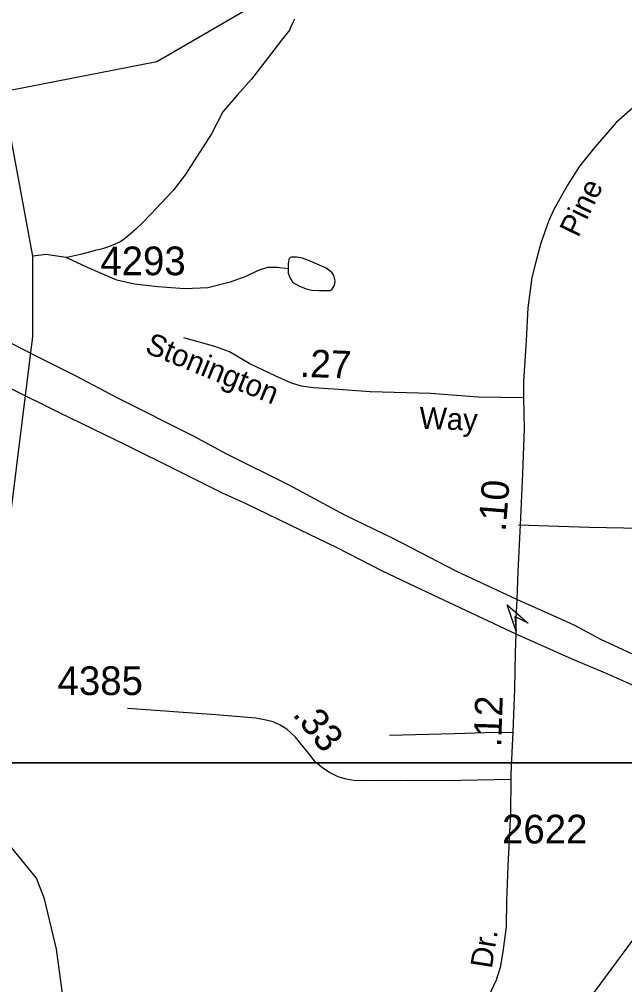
# Model space of a CAD drawing. Extents: x 1547597 to 1699558, y 810033 to 920809.
# Drawn here: x 1680531 to 1683169, y 830342 to 834545 of the extents above; entities that cross this region are included whole.
import ezdxf

# ---------------------------------------------------------------- set-up
doc = ezdxf.new("R2010")
doc.units = 0
for name, color, linetype in [('Exist Hydrographic Creek Single Shore', 7, 'Continuous'), ('Exist Hydrographic Misc Water Feature', 7, 'Continuous'), ('Exist Road Non-System Type 51', 7, 'Continuous'), ('Exist Road Primary US Divided Attributed', 7, 'Continuous'), ('Exist Road Secondary Mileage Hundredths English Label', 7, 'Continuous'), ('Exist Road Secondary Structure Standard Bridge Attributed CELL', 7, 'Continuous'), ('Exist Road Secondary Type 51 Attributed', 7, 'Continuous'), ('Exist Road Secondary Type 51 Label', 7, 'Continuous'), ('Exist Road Secondary Type 51 Number Label', 7, 'Continuous'), ('Exist Utilities Electrical Transmission Line', 7, 'Continuous'), ('Map Preparation Inset Cut Line', 7, 'Continuous')]:
    doc.layers.add(name, color=color, linetype=linetype)

msp = doc.modelspace()

# ---------------------------------------------------------------- linework, layer by layer
at = {"layer": 'Exist Hydrographic Creek Single Shore'}
for points in [[(1681276.9, 827047.3), (1681847.9, 827150.7), (1681962.1, 827186.1), (1682067.7, 827282), (1682206.7, 827544.7), (1682247.7, 827760.9), (1682337.4, 828273.5), (1682411.8, 828514.9), (1682456.7, 828683.2), (1682486.1, 828821.7), (1682627.1, 828926), (1682661.7, 829065.5), (1682588.7, 829300), (1682607.7, 829509.7), (1682659.8, 829682.6), (1682970.6, 830220.3), (1683253.7, 830602.8), (1683468.6, 831145.8), (1683674.4, 831612.8), (1684009.1, 832126.3), (1684733, 833188.9), (1685061.1, 833770.6)], [(1681276.9, 827047.3), (1681350.3, 827319.5), (1681469.7, 827527.2), (1681496.7, 827687.6), (1681448.7, 827905.2), (1681325.7, 828104.6), (1681197.5, 828254.9), (1681009.5, 828433.7), (1680918.5, 828471.5), (1680836.2, 828573.9), (1680774.7, 828801.8), (1680794.7, 829060.7), (1680888.7, 829328), (1680905, 829698), (1680763.6, 829972.9), (1680692.7, 830497.3), (1680641.4, 830716.4), (1680606, 830806.2), (1680472.6, 830969.5), (1680020.6, 831505.6), (1680020.6, 831538.4)]]:
    msp.add_lwpolyline(points, dxfattribs=at)
at = {"layer": 'Exist Hydrographic Misc Water Feature'}
for points in [[(1680020.6, 831538.4), (1680316.6, 831991.9), (1680496.7, 832415), (1680589.9, 833164.4), (1680589.5, 833514), (1680472.5, 834150), (1680305.8, 834869.2), (1680006.7, 835559.4), (1679889.3, 835843.3), (1679876.3, 836026.1), (1679879.6, 836150.1), (1679902.4, 836225.2), (1679908.8, 836544.2), (1679896.5, 836660.7), (1679889.6, 836769.1), (1679902.3, 836870.6), (1679912.7, 837058.4), (1680194.6, 837653.4), (1680227.6, 837662.6)], [(1681730.7, 834544.8), (1681722.4, 834531.1), (1681714.2, 834511.5), (1681707.9, 834497.7), (1681673.6, 834454.1), (1681620.7, 834386.2), (1681543.3, 834283.6), (1681480.6, 834214.3), (1681417.5, 834141.7), (1681368.1, 834045.9), (1681253.8, 833867.7), (1681200.9, 833799.8), (1681194.7, 833792.6), (1681129.7, 833723.3), (1681070.9, 833662.1), (1681037.1, 833630), (1681002.4, 833598.7), (1680984.1, 833585.1), (1680974, 833577.1), (1680951.9, 833567.7), (1680923.6, 833556), (1680893.5, 833545.9), (1680861.7, 833538.4), (1680825.6, 833528.4), (1680797.4, 833520.8), (1680770.9, 833514.7), (1680745.3, 833509.5), (1680734.8, 833507.3)], [(1680734.8, 833507.3), (1680694.3, 833513.6), (1680648.6, 833520.1), (1680589.5, 833514)], [(1681702, 833458.9), (1681701.9, 833439.2), (1681709.5, 833421), (1681715.8, 833410.3), (1681723.1, 833398.6), (1681751.1, 833382.4), (1681784.9, 833370.2), (1681804.9, 833364.9), (1681834.7, 833363.5), (1681869.3, 833363.6), (1681884.7, 833364.1), (1681894.8, 833370.5), (1681902.9, 833384.3), (1681905.6, 833393.2), (1681907.3, 833406.3), (1681901.6, 833428.6), (1681894.3, 833440.2), (1681885.8, 833448.6), (1681867.9, 833461.3), (1681852.2, 833469), (1681798.4, 833491.4), (1681764.7, 833504.4), (1681740.8, 833509), (1681726.6, 833509.3), (1681716.8, 833508.7), (1681710.6, 833507.2), (1681706.8, 833503.1), (1681703.4, 833491.7), (1681702.3, 833476.9), (1681702, 833458.9)], [(1681702, 833458.9), (1681654.3, 833464), (1681612.1, 833464.8), (1681572.2, 833450.9), (1681521.5, 833425.7), (1681449.4, 833400.9), (1681353, 833375.8), (1681252.9, 833371.2), (1681135.2, 833379.3), (1681033.4, 833392.1), (1680955.7, 833409.2), (1680828.5, 833463.6), (1680734.8, 833507.3)]]:
    msp.add_lwpolyline(points, dxfattribs=at)
at = {"layer": 'Exist Road Non-System Type 51'}
for points in [[(1682705.7, 832343.6), (1683013.5, 832333.1), (1683239.6, 832329.3), (1683533.5, 832327.2), (1683783.4, 832315.1), (1684023.5, 832313.3), (1684173.5, 832308.2), (1684325.5, 832313), (1684453.5, 832308), (1684495.4, 832313.7), (1684509.6, 832321.6), (1684560.1, 832381.2), (1684616.5, 832438.7), (1684640.6, 832444.6), (1684794.6, 832439.3), (1684848.6, 832437), (1684872.6, 832446.7), (1684886.6, 832458.7), (1684897, 832484.7), (1684906.9, 832531.1)], [(1682144.5, 831427.7), (1682426.6, 831435.3), (1682560.6, 831440.4), (1682681.5, 831441.6)]]:
    msp.add_lwpolyline(points, dxfattribs=at)
at = {"layer": 'Exist Road Primary US Divided Attributed'}
for points in [[(1682698.4, 832018.3), (1682436.8, 832141.5), (1682160.2, 832284.8), (1681949.4, 832386.6), (1681707, 832517), (1681435.3, 832651.3), (1681289.8, 832729.2), (1680957.9, 832896.8), (1680775.7, 832992.4), (1680622.1, 833068.9), (1680416.4, 833174.3)], [(1680488.4, 832940.3), (1680701.8, 832834.9), (1680998.3, 832690.1), (1681215.1, 832583.9), (1681415.6, 832483.6), (1681518.4, 832436.5), (1681751.5, 832323.4), (1681914.1, 832245.9), (1682111.4, 832143), (1682308.5, 832051.3), (1682694.1, 831870.1)], [(1685445.3, 830910.9), (1684692, 831170.4), (1684380.6, 831285.5), (1684018.7, 831431.3), (1683666.7, 831576.6), (1683442.2, 831675.1), (1683334.2, 831720.5), (1683065.2, 831844.4), (1682950.9, 831905.4), (1682913.4, 831923.1), (1682698.4, 832018.3)], [(1682694.1, 831870.1), (1682938.3, 831760.8), (1683090.1, 831696.5), (1683239.7, 831630), (1683477.8, 831529.1), (1683597.3, 831481.5), (1683816.7, 831392.3), (1683985, 831324.7), (1684243.1, 831229.3), (1684495.6, 831136.8), (1685011.8, 830951.6), (1685218, 830884.3), (1685344.4, 830842.6)]]:
    msp.add_lwpolyline(points, dxfattribs=at)
at = {"layer": 'Exist Road Secondary Structure Standard Bridge Attributed CELL'}
msp.add_lwpolyline([(1682696.3, 831880.4), (1682656.4, 831995.6), (1682748.6, 831915.8), (1682690.6, 831945.1)], close=True, dxfattribs=at)
at = {"layer": 'Exist Road Secondary Type 51 Attributed'}
for points in [[(1683949.1, 834559.5), (1683876.9, 834515.5), (1683782.6, 834473), (1683658.4, 834422.7), (1683559.5, 834380.2), (1683468.3, 834331.5), (1683374.1, 834273.3), (1683292.8, 834223.8), (1683202.5, 834157.2), (1683131.2, 834095.3), (1683032.9, 833981.1), (1682971.1, 833905), (1682918.8, 833822.6), (1682860.1, 833716.3), (1682838, 833668.7), (1682803.1, 833570.4), (1682779.7, 833483), (1682764, 833421.3), (1682746.6, 833288.5), (1682739.4, 833146.1), (1682727.6, 832968.2), (1682727.6, 832897.1)], [(1682727.6, 832897.1), (1682530.8, 832899.4), (1682322.2, 832916), (1682059, 832923.1), (1681921.5, 832932.6), (1681812.5, 832939.8), (1681760.3, 832946.9), (1681717.6, 832961.1), (1681646.5, 832991.9), (1681535.1, 833044.1), (1681447.3, 833096.3), (1681383.3, 833120), (1681248.2, 833158)], [(1682727.6, 832897.1), (1682730.9, 832763.5), (1682723.3, 832567.3), (1682713, 832344.4), (1682703.5, 832140.8), (1682698.4, 832018.3)], [(1682698.4, 832018.3), (1682694.1, 831936), (1682694.1, 831870.1)], [(1682694.1, 831870.1), (1682691.3, 831787.4), (1682688.1, 831629.3), (1682681.5, 831441.6), (1682678.1, 831385.4), (1682673.1, 831255.5), (1682672.2, 831235)], [(1682672.2, 831235), (1682382.3, 831230.1), (1682223.6, 831231.7), (1682076.3, 831230.1), (1681988.9, 831231.7), (1681954.9, 831236.6), (1681920.9, 831246.3), (1681882, 831265.7), (1681852.9, 831285.1), (1681822.1, 831311), (1681791.4, 831349.8), (1681734.7, 831419.4), (1681695.9, 831455), (1681665.1, 831472.8), (1681637.6, 831485.8), (1681598.7, 831495.5), (1681561.5, 831501.9), (1681386.7, 831516.5), (1681003, 831544)], [(1682672.2, 831235), (1682670.9, 831093.3), (1682660, 830857.5), (1682653, 830707.6), (1682652.1, 830593.5), (1682637.3, 830485.6), (1682626.7, 830417.6), (1682608.2, 830361.7), (1682585.9, 830311.9), (1682552, 830240.2), (1682513.2, 830151.3), (1682468.8, 830056.9), (1682435.5, 829982.9), (1682411.5, 829899.6), (1682381.9, 829773.8), (1682363.4, 829635), (1682347.3, 829495.1), (1682338.9, 829364), (1682338.9, 829168.7), (1682341.7, 829040.4), (1682336.1, 828906.4), (1682344.5, 828800.4), (1682344.9, 828649.4), (1682343.8, 828516.5)]]:
    msp.add_lwpolyline(points, dxfattribs=at)
at = {"layer": 'Exist Utilities Electrical Transmission Line'}
msp.add_lwpolyline([(1667356.9, 830536.3), (1667410.1, 830555.3), (1673968.8, 832962.8), (1681130.2, 834360.9), (1691741.2, 840506.8), (1692051.2, 840498.4)], dxfattribs=at)
at = {"layer": 'Map Preparation Inset Cut Line'}
for points in [[(1694128.9, 831307.2), (1633724, 831307.2), (1633724, 874749.3), (1694128.9, 874749.3)], [(1641328.6, 831307.2), (1694128.9, 831307.2), (1694128.9, 823877.6), (1641328.6, 823877.6)]]:
    msp.add_lwpolyline(points, close=True, dxfattribs=at)

# ---------------------------------------------------------------- texts
at = {"layer": 'Exist Road Secondary Mileage Hundredths English Label'}
for s, rotation, p in [('.27', 357.8935, (1681752.3, 832988.7)), ('.10', 85.5018, (1682649.8, 832312.3)), ('.12', 87.9869, (1682629.9, 831374.7)), ('.33', 309.1608, (1681718.1, 831517.7))]:
    msp.add_text(s, height=120, rotation=rotation, dxfattribs=at).set_placement(p)
at = {"layer": 'Exist Road Secondary Type 51 Label'}
for s, rotation, p in [('Pine', 64.1507, (1682966.1, 833590.7)), ('Stonington', 337.8606, (1681073.8, 833095.6)), ('Way', 357.8935, (1682272.4, 832762.8)), ('Dr.', 80.9234, (1682589.5, 830409.2))]:
    msp.add_text(s, height=95, rotation=rotation, dxfattribs=at).set_placement(p)
at = {"layer": 'Exist Road Secondary Type 51 Number Label'}
for s, p in [('4293', (1680884.1, 833430.4)), ('4385', (1680697.8, 831602.9)), ('2622', (1682634.3, 830956.9))]:
    msp.add_text(s, height=125, dxfattribs=at).set_placement(p)

doc.saveas('drawing.dxf')
